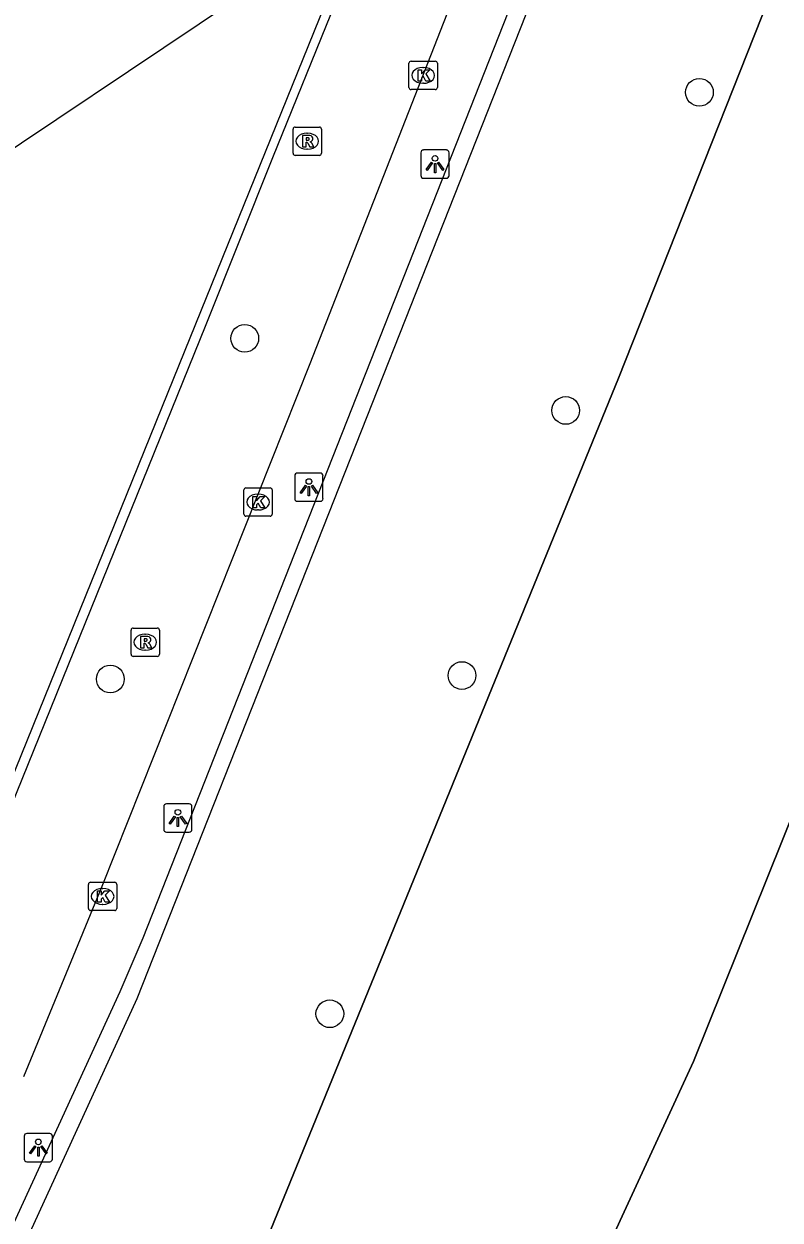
# Model space of a CAD drawing. Extents: x 161087 to 161922, y 382574 to 383873.
# Drawn here: x 161736.47 to 161763.16, y 382976.7 to 383018.93 of the extents above; entities that cross this region are included whole.
import ezdxf

# ---------------------------------------------------------------- set-up
doc = ezdxf.new("R2010")
doc.units = 0
for name, color, linetype in [('IMGEO_Boom', 7, 'Continuous'), ('IMGEO_Haag', 7, 'Continuous'), ('IMGEO_Kolk', 7, 'Continuous'), ('IMGEO_Lichtpunt', 7, 'Continuous'), ('IMGEO_Muur', 7, 'Continuous'), ('IMGEO_Pand', 7, 'Continuous'), ('IMGEO_Rioolput', 7, 'Continuous'), ('IMGEO_Voetpad_open', 7, 'Continuous'), ('IMGEO_Walbescherming', 7, 'Continuous'), ('IMGEO_Waterloop', 7, 'Continuous')]:
    doc.layers.add(name, color=color, linetype=linetype)

msp = doc.modelspace()

# ---------------------------------------------------------------- linework, layer by layer
at = {"layer": 'IMGEO_Boom'}
for centre in [(161760.314, 383016.516), (161744.265, 383007.83), (161755.595, 383005.285), (161739.517, 382995.802), (161751.93, 382995.927), (161747.268, 382983.986)]:
    msp.add_circle(centre, 0.489, dxfattribs=at)
at = {"layer": 'IMGEO_Haag'}
for points in [[(161747.272, 383020.049), (161741.948, 383006.903), (161730.157, 382977.79)], [(161730.52, 382977.756), (161742.9, 383008.325), (161745.252, 383014.216), (161747.477, 383019.703)]]:
    msp.add_lwpolyline(points, dxfattribs=at)
at = {"layer": 'IMGEO_Kolk'}
for p, q in [((161750.061, 383016.689), (161750.061, 383017.541)), ((161750.136, 383017.615), (161750.988, 383017.615)), ((161750.549, 383017.395), (161750.574, 383017.395)), ((161751.062, 383017.541), (161751.062, 383016.689)), ((161750.988, 383016.615), (161750.136, 383016.615)), ((161750.572, 383016.835), (161750.547, 383016.835)), ((161744.233, 383001.625), (161744.233, 383002.477)), ((161744.308, 383002.551), (161745.16, 383002.551)), ((161744.721, 383002.331), (161744.746, 383002.331)), ((161745.234, 383002.477), (161745.234, 383001.625)), ((161744.744, 383001.771), (161744.719, 383001.771)), ((161745.16, 383001.551), (161744.308, 383001.551)), ((161738.747, 382987.703), (161738.747, 382988.555)), ((161738.822, 382988.629), (161739.674, 382988.629)), ((161739.235, 382988.409), (161739.26, 382988.409)), ((161739.748, 382988.555), (161739.748, 382987.703)), ((161739.258, 382987.849), (161739.233, 382987.849)), ((161739.674, 382987.629), (161738.822, 382987.629))]:
    msp.add_line(p, q, dxfattribs=at)
for points in [[(161750.061, 383016.689), (161750.061, 383017.541)], [(161750.136, 383017.615), (161750.988, 383017.615)], [(161751.062, 383017.541), (161751.062, 383016.689)], [(161750.382, 383017.315), (161750.505, 383017.315), (161750.505, 383017.164), (161750.635, 383017.315), (161750.799, 383017.315), (161750.653, 383017.164), (161750.806, 383016.915), (161750.654, 383016.915), (161750.569, 383017.079), (161750.505, 383017.012), (161750.505, 383016.915), (161750.382, 383016.915), (161750.382, 383017.315)], [(161750.988, 383016.615), (161750.136, 383016.615)], [(161744.233, 383001.625), (161744.233, 383002.477)], [(161744.308, 383002.551), (161745.16, 383002.551)], [(161744.554, 383002.251), (161744.677, 383002.251), (161744.677, 383002.1), (161744.807, 383002.251), (161744.971, 383002.251), (161744.825, 383002.1), (161744.978, 383001.851), (161744.826, 383001.851), (161744.741, 383002.015), (161744.677, 383001.948), (161744.677, 383001.851), (161744.554, 383001.851), (161744.554, 383002.251)], [(161745.234, 383002.477), (161745.234, 383001.625)], [(161745.16, 383001.551), (161744.308, 383001.551)], [(161738.747, 382987.703), (161738.747, 382988.555)], [(161738.822, 382988.629), (161739.674, 382988.629)], [(161739.068, 382988.329), (161739.191, 382988.329), (161739.191, 382988.178), (161739.321, 382988.329), (161739.485, 382988.329), (161739.339, 382988.178), (161739.492, 382987.929), (161739.34, 382987.929), (161739.255, 382988.093), (161739.191, 382988.026), (161739.191, 382987.929), (161739.068, 382987.929), (161739.068, 382988.329)], [(161739.748, 382988.555), (161739.748, 382987.703)], [(161739.674, 382987.629), (161738.822, 382987.629)]]:
    msp.add_lwpolyline(points, dxfattribs=at)
for centre, start, end in [((161750.138, 383017.539), 91.552, 178.448), ((161750.138, 383017.539), 91.552, 178.448), ((161750.986, 383017.539), 1.552, 88.448), ((161750.986, 383017.539), 1.552, 88.448), ((161750.138, 383016.691), 181.552, 268.448), ((161750.138, 383016.691), 181.552, 268.448), ((161750.986, 383016.691), 271.552, 358.448), ((161750.986, 383016.691), 271.552, 358.448), ((161744.31, 383002.475), 91.552, 178.448), ((161744.31, 383002.475), 91.552, 178.448), ((161745.158, 383002.475), 1.552, 88.448), ((161745.158, 383002.475), 1.552, 88.448), ((161744.31, 383001.627), 181.552, 268.448), ((161744.31, 383001.627), 181.552, 268.448), ((161745.158, 383001.627), 271.552, 358.448), ((161745.158, 383001.627), 271.552, 358.448), ((161738.824, 382988.553), 91.552, 178.448), ((161738.824, 382988.553), 91.552, 178.448), ((161739.672, 382988.553), 1.552, 88.448), ((161739.672, 382988.553), 1.552, 88.448), ((161738.824, 382987.705), 181.552, 268.448), ((161738.824, 382987.705), 181.552, 268.448), ((161739.672, 382987.705), 271.552, 358.448), ((161739.672, 382987.705), 271.552, 358.448)]:
    msp.add_arc(centre, 0.0765, start, end, dxfattribs=at)
for centre, major_axis, ratio, start_param, end_param in [((161750.548, 383017.115), (-0.387, 0.002), 0.722429, 4.712389, 7.853982), ((161750.573, 383017.115), (-0.39, 0.002), 0.717154, 1.570796, 4.712389), ((161744.72, 383002.051), (-0.387, 0.002), 0.722429, 4.712389, 7.853982), ((161744.745, 383002.051), (-0.39, 0.002), 0.717154, 1.570796, 4.712389), ((161739.234, 382988.129), (-0.387, 0.002), 0.722429, 4.712389, 7.853982), ((161739.259, 382988.129), (-0.39, 0.002), 0.717154, 1.570796, 4.712389)]:
    msp.add_ellipse(centre, major_axis=major_axis, ratio=ratio, start_param=start_param, end_param=end_param, dxfattribs=at)
at = {"layer": 'IMGEO_Lichtpunt'}
for p, q in [((161751.383, 383014.48), (161750.575, 383014.48)), ((161751.383, 383014.48), (161750.575, 383014.48)), ((161750.481, 383014.385), (161750.481, 383013.578)), ((161750.481, 383014.385), (161750.481, 383013.578)), ((161751.477, 383013.578), (161751.477, 383014.385)), ((161751.477, 383013.578), (161751.477, 383014.385)), ((161750.575, 383013.484), (161751.383, 383013.484)), ((161750.575, 383013.484), (161751.383, 383013.484)), ((161746.932, 383003.074), (161746.124, 383003.074)), ((161746.932, 383003.074), (161746.124, 383003.074)), ((161746.03, 383002.979), (161746.03, 383002.172)), ((161746.03, 383002.979), (161746.03, 383002.172)), ((161747.026, 383002.172), (161747.026, 383002.979)), ((161747.026, 383002.172), (161747.026, 383002.979)), ((161746.124, 383002.078), (161746.932, 383002.078)), ((161746.124, 383002.078), (161746.932, 383002.078)), ((161741.404, 382991.301), (161741.404, 382990.494)), ((161741.404, 382991.301), (161741.404, 382990.494)), ((161742.306, 382991.396), (161741.498, 382991.396)), ((161742.306, 382991.396), (161741.498, 382991.396)), ((161742.4, 382990.494), (161742.4, 382991.301)), ((161742.4, 382990.494), (161742.4, 382991.301)), ((161741.498, 382990.4), (161742.306, 382990.4)), ((161741.498, 382990.4), (161742.306, 382990.4)), ((161736.479, 382979.665), (161736.479, 382978.858)), ((161736.479, 382979.665), (161736.479, 382978.858)), ((161737.381, 382979.76), (161736.573, 382979.76)), ((161737.381, 382979.76), (161736.573, 382979.76)), ((161737.475, 382978.858), (161737.475, 382979.665)), ((161737.475, 382978.858), (161737.475, 382979.665)), ((161736.573, 382978.764), (161737.381, 382978.764)), ((161736.573, 382978.764), (161737.381, 382978.764))]:
    msp.add_line(p, q, dxfattribs=at)
for points in [[(161750.855, 383014.049), (161750.894, 383014.021), (161750.706, 383013.759), (161750.668, 383013.786), (161750.855, 383014.049)], [(161750.957, 383014.001), (161751.004, 383014.001), (161751.004, 383013.679), (161750.957, 383013.679), (161750.957, 383014.001)], [(161751.067, 383014.021), (161751.105, 383014.048), (161751.292, 383013.786), (161751.253, 383013.758), (161751.067, 383014.021)], [(161746.404, 383002.643), (161746.443, 383002.615), (161746.255, 383002.353), (161746.217, 383002.38), (161746.404, 383002.643)], [(161746.506, 383002.595), (161746.553, 383002.595), (161746.553, 383002.273), (161746.506, 383002.273), (161746.506, 383002.595)], [(161746.616, 383002.615), (161746.654, 383002.642), (161746.841, 383002.38), (161746.802, 383002.352), (161746.616, 383002.615)], [(161741.778, 382990.965), (161741.817, 382990.937), (161741.629, 382990.675), (161741.591, 382990.702), (161741.778, 382990.965)], [(161741.88, 382990.917), (161741.927, 382990.917), (161741.927, 382990.595), (161741.88, 382990.595), (161741.88, 382990.917)], [(161741.99, 382990.937), (161742.028, 382990.964), (161742.215, 382990.702), (161742.176, 382990.674), (161741.99, 382990.937)], [(161736.853, 382979.329), (161736.892, 382979.301), (161736.704, 382979.039), (161736.666, 382979.066), (161736.853, 382979.329)], [(161736.955, 382979.281), (161737.002, 382979.281), (161737.002, 382978.959), (161736.955, 382978.959), (161736.955, 382979.281)], [(161737.065, 382979.301), (161737.103, 382979.328), (161737.29, 382979.066), (161737.251, 382979.038), (161737.065, 382979.301)]]:
    msp.add_lwpolyline(points, dxfattribs=at)
for centre in [(161750.98, 383014.183), (161746.529, 383002.777), (161741.903, 382991.099), (161736.978, 382979.463)]:
    msp.add_circle(centre, 0.0994, dxfattribs=at)
for centre, start, end in [((161750.575, 383014.385), 90, 180), ((161750.575, 383014.385), 90, 180), ((161751.383, 383014.385), 0, 90), ((161751.383, 383014.385), 0, 90), ((161750.575, 383013.578), 180, 270), ((161750.575, 383013.578), 180, 270), ((161751.383, 383013.578), 270, 0), ((161751.383, 383013.578), 270, 360), ((161746.124, 383002.979), 90, 180), ((161746.124, 383002.979), 90, 180), ((161746.932, 383002.979), 0, 90), ((161746.932, 383002.979), 0, 90), ((161746.124, 383002.172), 180, 270), ((161746.124, 383002.172), 180, 270), ((161746.932, 383002.172), 270, 0), ((161746.932, 383002.172), 270, 360), ((161741.498, 382991.301), 90, 180), ((161741.498, 382991.301), 90, 180), ((161742.306, 382991.301), 0, 90), ((161742.306, 382991.301), 0, 90), ((161741.498, 382990.494), 180, 270), ((161741.498, 382990.494), 180, 270), ((161742.306, 382990.494), 270, 0), ((161742.306, 382990.494), 270, 360), ((161736.573, 382979.665), 90, 180), ((161736.573, 382979.665), 90, 180), ((161737.381, 382979.665), 0, 90), ((161737.381, 382979.665), 0, 90), ((161736.573, 382978.858), 180, 270), ((161736.573, 382978.858), 180, 270), ((161737.381, 382978.858), 270, 0), ((161737.381, 382978.858), 270, 360)]:
    msp.add_arc(centre, 0.0946, start, end, dxfattribs=at)
at = {"layer": 'IMGEO_Muur'}
for points in [[(161683.751, 382919.765), (161684.007, 382919.846), (161684.124, 382919.605), (161692.853, 382925.234), (161726.106, 382957.452), (161726.799, 382959.834), (161730.734, 382964.893), (161739.867, 382984.771), (161740.681, 382986.664), (161757.921, 383030.385)], [(161758.426, 383029.994), (161740.45, 382984.512), (161731.348, 382964.654), (161727.347, 382959.466), (161726.694, 382957.106), (161693.352, 382924.798), (161684.407, 382919.024), (161684.56, 382918.709)]]:
    msp.add_lwpolyline(points, dxfattribs=at)
at = {"layer": 'IMGEO_Pand'}
msp.add_lwpolyline([(161746.435, 383021.464), (161736.382, 383014.719), (161714.445, 383000), (161707.658, 382995.446)], dxfattribs=at)
at = {"layer": 'IMGEO_Rioolput'}
for p, q in [((161746.045, 383015.29), (161746.897, 383015.29)), ((161745.97, 383014.364), (161745.97, 383015.216)), ((161746.458, 383015.07), (161746.483, 383015.07)), ((161746.971, 383015.216), (161746.971, 383014.364)), ((161746.481, 383014.51), (161746.456, 383014.51)), ((161746.897, 383014.29), (161746.045, 383014.29)), ((161740.251, 382996.678), (161740.251, 382997.53)), ((161740.326, 382997.604), (161741.178, 382997.604)), ((161741.252, 382997.53), (161741.252, 382996.678)), ((161740.739, 382997.384), (161740.764, 382997.384)), ((161740.762, 382996.824), (161740.737, 382996.824)), ((161741.178, 382996.604), (161740.326, 382996.604))]:
    msp.add_line(p, q, dxfattribs=at)
for points in [[(161746.045, 383015.29), (161746.897, 383015.29)], [(161745.97, 383014.364), (161745.97, 383015.216)], [(161746.559, 383014.988), (161746.307, 383014.99), (161746.307, 383014.59)], [(161746.485, 383014.909), (161746.431, 383014.909), (161746.431, 383014.828)], [(161746.971, 383015.216), (161746.971, 383014.364)], [(161746.307, 383014.59), (161746.431, 383014.59), (161746.431, 383014.752), (161746.442, 383014.752)], [(161746.431, 383014.828), (161746.483, 383014.828)], [(161746.489, 383014.723), (161746.56, 383014.59), (161746.7, 383014.59), (161746.635, 383014.716)], [(161746.897, 383014.29), (161746.045, 383014.29)], [(161740.251, 382996.678), (161740.251, 382997.53)], [(161740.326, 382997.604), (161741.178, 382997.604)], [(161741.252, 382997.53), (161741.252, 382996.678)], [(161740.84, 382997.302), (161740.588, 382997.304), (161740.588, 382996.904)], [(161740.766, 382997.223), (161740.712, 382997.223), (161740.712, 382997.142)], [(161740.712, 382997.142), (161740.764, 382997.142)], [(161740.588, 382996.904), (161740.712, 382996.904), (161740.712, 382997.066), (161740.723, 382997.066)], [(161740.77, 382997.037), (161740.841, 382996.904), (161740.981, 382996.904), (161740.916, 382997.03)], [(161741.178, 382996.604), (161740.326, 382996.604)]]:
    msp.add_lwpolyline(points, dxfattribs=at)
for centre, radius, start, end in [((161746.047, 383015.214), 0.0765, 91.552, 178.448), ((161746.047, 383015.214), 0.0765, 91.552, 178.448), ((161746.895, 383015.214), 0.0765, 1.552, 88.448), ((161746.895, 383015.214), 0.0765, 1.552, 88.448), ((161746.467, 383015.017), 0.19, 274.7715, 282.9687), ((161746.491, 383014.813), 0.0964, 77.0061, 93.1865), ((161746.505, 383014.87), 0.0378, 276.6634, 79.6772), ((161746.558, 383014.878), 0.109, 350.3612, 89.416), ((161746.556, 383014.878), 0.112, 277.5842, 350.9817), ((161746.441, 383014.699), 0.0533, 26.0293, 88.6989), ((161746.54, 383014.663), 0.108, 29.5134, 73.7905), ((161746.047, 383014.366), 0.0765, 181.552, 268.448), ((161746.047, 383014.366), 0.0765, 181.552, 268.448), ((161746.895, 383014.366), 0.0765, 271.552, 358.448), ((161746.895, 383014.366), 0.0765, 271.552, 358.448), ((161740.328, 382997.528), 0.0765, 91.552, 178.448), ((161740.328, 382997.528), 0.0765, 91.552, 178.448), ((161741.176, 382997.528), 0.0765, 1.552, 88.448), ((161741.176, 382997.528), 0.0765, 1.552, 88.448), ((161740.748, 382997.331), 0.19, 274.7715, 282.9687), ((161740.772, 382997.127), 0.0964, 77.0061, 93.1865), ((161740.786, 382997.184), 0.0378, 276.6634, 79.6772), ((161740.839, 382997.192), 0.109, 350.3612, 89.416), ((161740.837, 382997.192), 0.112, 277.5842, 350.9817), ((161740.328, 382996.68), 0.0765, 181.552, 268.448), ((161740.328, 382996.68), 0.0765, 181.552, 268.448), ((161740.722, 382997.013), 0.0533, 26.0293, 88.6989), ((161740.821, 382996.977), 0.108, 29.5134, 73.7905), ((161741.176, 382996.68), 0.0765, 271.552, 358.448), ((161741.176, 382996.68), 0.0765, 271.552, 358.448)]:
    msp.add_arc(centre, radius, start, end, dxfattribs=at)
for centre, major_axis, ratio, start_param, end_param in [((161746.457, 383014.79), (-0.387, 0.002), 0.722429, 4.712389, 7.853982), ((161746.482, 383014.79), (-0.39, 0.002), 0.717154, 1.570796, 4.712389), ((161740.738, 382997.104), (-0.387, 0.002), 0.722429, 4.712389, 7.853982), ((161740.763, 382997.104), (-0.39, 0.002), 0.717154, 1.570796, 4.712389)]:
    msp.add_ellipse(centre, major_axis=major_axis, ratio=ratio, start_param=start_param, end_param=end_param, dxfattribs=at)
at = {"layer": 'IMGEO_Voetpad_open'}
msp.add_lwpolyline([(161753.87, 383025.593), (161746.557, 383006.929), (161739.215, 382988.479), (161736.46, 382981.759)], dxfattribs=at)
at = {"layer": 'IMGEO_Walbescherming'}
for points in [[(161684.56, 382918.709), (161702.106, 382924.334), (161705.33, 382926.507), (161708.818, 382929.281), (161712.224, 382935.704), (161730.015, 382950.57), (161736.475, 382957.843), (161744.027, 382973.55), (161757.459, 383006.424), (161764.784, 383024.938)], [(161774.216, 383017.418), (161760.107, 382982.304), (161748.448, 382957.016), (161735.623, 382939.154), (161722.28, 382927.406), (161706.531, 382916.376), (161695.98, 382909.588), (161693.156, 382907.863), (161690.678, 382906.133)]]:
    msp.add_lwpolyline(points, dxfattribs=at)
at = {"layer": 'IMGEO_Waterloop'}
for points in [[(161764.784, 383024.938), (161757.459, 383006.424), (161744.027, 382973.55), (161736.475, 382957.843), (161730.015, 382950.57), (161712.224, 382935.704), (161708.818, 382929.281), (161705.33, 382926.507), (161702.106, 382924.334), (161684.56, 382918.709)], [(161690.678, 382906.133), (161693.156, 382907.863), (161695.98, 382909.588), (161706.531, 382916.376), (161722.28, 382927.406), (161726.255, 382930.782), (161735.623, 382939.154), (161748.448, 382957.016), (161760.107, 382982.304), (161774.216, 383017.418)]]:
    msp.add_lwpolyline(points, dxfattribs=at)

doc.saveas('drawing.dxf')
